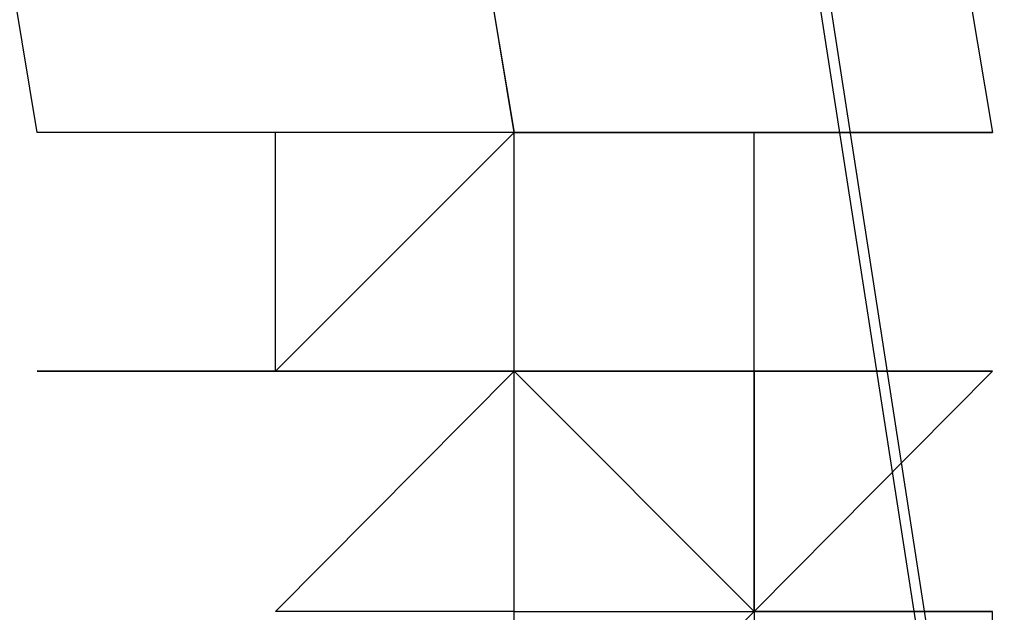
# Model space of a CAD drawing. Header units: feet. Extents: x -79 to 198, y -22 to 181.
# Tile 935 of 982: x 135.5857 to 135.6406, y 138.7643 to 138.7974. Entities that reach past the tile are written whole.
import ezdxf

# ---------------------------------------------------------------- set-up
doc = ezdxf.new("R2010")
doc.units = ezdxf.units.FT
doc.layers.add('A-LINEA', color=7, linetype='CONTINUOUS')

msp = doc.modelspace()

# ---------------------------------------------------------------- linework, layer by layer
at = {"layer": 'A-LINEA'}
for p, q in [((135.6, 138.7778), (135.6, 138.7911)), ((135.6, 138.7911), (135.6, 138.7911)), ((135.6, 138.7778), (135.6, 138.7911)), ((135.6, 138.7911), (135.6, 138.7911)), ((135.6133, 138.7911), (135.6133, 138.7911)), ((135.6133, 138.7911), (135.6133, 138.7911)), ((135.6133, 138.7911), (135.6133, 138.7911)), ((135.6133, 138.7911), (135.6133, 138.7911)), ((135.6133, 138.7911), (135.6133, 138.7911)), ((135.6133, 138.7911), (135.6133, 138.7911)), ((135.6133, 138.7778), (135.6133, 138.7911)), ((135.6133, 138.7911), (135.6133, 138.7911)), ((135.6133, 138.7911), (135.6133, 138.7911)), ((135.6133, 138.7911), (135.6133, 138.7911)), ((135.6133, 138.7911), (135.6133, 138.7911)), ((135.6133, 138.7911), (135.6133, 138.7911)), ((135.6133, 138.7911), (135.6133, 138.7911)), ((135.6133, 138.7778), (135.6133, 138.7911)), ((135.6267, 138.7911), (135.6267, 138.7911)), ((135.6267, 138.7911), (135.6267, 138.7911)), ((135.6267, 138.7778), (135.6267, 138.7911)), ((135.6267, 138.7911), (135.6267, 138.7911)), ((135.6267, 138.7911), (135.6267, 138.7911)), ((135.6267, 138.7911), (135.6267, 138.7911)), ((135.6267, 138.7911), (135.6267, 138.7911)), ((135.6267, 138.7911), (135.6267, 138.7911)), ((135.6267, 138.7911), (135.6267, 138.7911)), ((135.6267, 138.7911), (135.6267, 138.7911)), ((135.6267, 138.7911), (135.6267, 138.7911)), ((135.6267, 138.7911), (135.6267, 138.7911)), ((135.6267, 138.7778), (135.6267, 138.7911)), ((135.6267, 138.7911), (135.6267, 138.7911)), ((135.6267, 138.7911), (135.6267, 138.7911)), ((135.6267, 138.7911), (135.6267, 138.7911)), ((135.64, 138.7911), (135.6267, 138.7911)), ((135.6267, 138.7911), (135.6267, 138.7911)), ((135.64, 138.7911), (135.6267, 138.7911)), ((135.6267, 138.7911), (135.6267, 138.7911)), ((135.6267, 138.7911), (135.6267, 138.7911)), ((135.6267, 138.7778), (135.6267, 138.7911)), ((135.6267, 138.7911), (135.6267, 138.7911)), ((135.6267, 138.7911), (135.6267, 138.7911)), ((135.6267, 138.7911), (135.6267, 138.7911)), ((135.6267, 138.7911), (135.6267, 138.7911)), ((135.6267, 138.7911), (135.6267, 138.7911)), ((135.6267, 138.7911), (135.6267, 138.7911)), ((135.6267, 138.7911), (135.6267, 138.7911)), ((135.6267, 138.7911), (135.6267, 138.7911)), ((135.6267, 138.7911), (135.6267, 138.7911)), ((135.6267, 138.7778), (135.6267, 138.7911)), ((135.6267, 138.7911), (135.6267, 138.7911)), ((135.6267, 138.7911), (135.6267, 138.7911)), ((135.6267, 138.7911), (135.6267, 138.7911)), ((135.64, 138.7911), (135.6267, 138.7911)), ((135.6267, 138.7911), (135.6267, 138.7911)), ((135.64, 138.7911), (135.6267, 138.7911)), ((135.64, 138.7911), (135.64, 138.7911)), ((135.64, 138.7911), (135.64, 138.7911)), ((135.64, 138.7911), (135.64, 138.7911)), ((135.64, 138.7911), (135.64, 138.7911)), ((135.64, 138.7911), (135.64, 138.7911)), ((135.64, 138.7911), (135.64, 138.7911)), ((135.64, 138.7911), (135.64, 138.7911)), ((135.64, 138.7911), (135.64, 138.7911)), ((135.64, 138.7911), (135.64, 138.7911)), ((135.64, 138.7911), (135.64, 138.7911)), ((135.5867, 138.7778), (135.5867, 138.7778)), ((135.6, 138.7778), (135.5867, 138.7778)), ((135.5867, 138.7778), (135.5867, 138.7778)), ((135.6, 138.7778), (135.5867, 138.7778)), ((135.6, 138.7778), (135.6, 138.7778)), ((135.6, 138.7778), (135.6, 138.7778)), ((135.6, 138.7778), (135.6, 138.7778)), ((135.6, 138.7778), (135.6, 138.7778)), ((135.6, 138.7778), (135.6, 138.7778)), ((135.6, 138.7778), (135.6, 138.7778)), ((135.6, 138.7778), (135.6, 138.7778)), ((135.6, 138.7778), (135.6, 138.7778)), ((135.6, 138.7778), (135.6, 138.7778)), ((135.6, 138.7778), (135.6, 138.7778)), ((135.6, 138.7778), (135.6, 138.7778)), ((135.6, 138.7778), (135.6, 138.7778)), ((135.6, 138.7778), (135.6, 138.7778)), ((135.6, 138.7778), (135.6, 138.7778)), ((135.6, 138.7778), (135.6, 138.7778)), ((135.6, 138.7778), (135.6, 138.7778)), ((135.6, 138.7778), (135.6, 138.7778)), ((135.6, 138.7644), (135.6133, 138.7778)), ((135.6, 138.7778), (135.6, 138.7778)), ((135.6, 138.7778), (135.6133, 138.7778)), ((135.6, 138.7778), (135.6, 138.7778)), ((135.6, 138.7778), (135.6, 138.7778)), ((135.6, 138.7778), (135.6, 138.7778)), ((135.6133, 138.7778), (135.6, 138.7644)), ((135.6, 138.7778), (135.6, 138.7778)), ((135.6, 138.7778), (135.6, 138.7778)), ((135.6, 138.7778), (135.6, 138.7778)), ((135.6, 138.7778), (135.6, 138.7778)), ((135.6, 138.7778), (135.6, 138.7778)), ((135.6, 138.7778), (135.6, 138.7778)), ((135.6, 138.7778), (135.6, 138.7778)), ((135.6, 138.7778), (135.6, 138.7778)), ((135.6, 138.7778), (135.6, 138.7778)), ((135.6, 138.7778), (135.6, 138.7778)), ((135.6, 138.7778), (135.6, 138.7778)), ((135.6, 138.7778), (135.6, 138.7778)), ((135.6, 138.7778), (135.6, 138.7778)), ((135.6, 138.7778), (135.6, 138.7778)), ((135.6, 138.7778), (135.6, 138.7778)), ((135.6, 138.7778), (135.6, 138.7778)), ((135.6, 138.7778), (135.6, 138.7778)), ((135.6, 138.7778), (135.6, 138.7778)), ((135.6, 138.7778), (135.6, 138.7778)), ((135.6, 138.7644), (135.6133, 138.7778)), ((135.6, 138.7778), (135.6, 138.7778)), ((135.6, 138.7778), (135.6133, 138.7778)), ((135.6, 138.7778), (135.6, 138.7778)), ((135.6, 138.7778), (135.6, 138.7778)), ((135.6, 138.7778), (135.6, 138.7778)), ((135.6133, 138.7778), (135.6, 138.7644)), ((135.6, 138.7778), (135.6, 138.7778)), ((135.6, 138.7778), (135.6, 138.7778)), ((135.6133, 138.7778), (135.6133, 138.7778)), ((135.6133, 138.7778), (135.6133, 138.7778)), ((135.6133, 138.7644), (135.6133, 138.7778)), ((135.6133, 138.7778), (135.6133, 138.7778)), ((135.6133, 138.7778), (135.6133, 138.7778)), ((135.6133, 138.7778), (135.6133, 138.7778)), ((135.6133, 138.7778), (135.6133, 138.7778)), ((135.6133, 138.7778), (135.6133, 138.7778)), ((135.6133, 138.7778), (135.6133, 138.7778)), ((135.6133, 138.7778), (135.6133, 138.7778)), ((135.6133, 138.7778), (135.6133, 138.7778)), ((135.6133, 138.7778), (135.6133, 138.7778)), ((135.6133, 138.7778), (135.6133, 138.7778)), ((135.6133, 138.7778), (135.6133, 138.7778)), ((135.6133, 138.7644), (135.6133, 138.7778)), ((135.6133, 138.7778), (135.6133, 138.7778)), ((135.6133, 138.7778), (135.6133, 138.7778)), ((135.6267, 138.7644), (135.6133, 138.7778)), ((135.6133, 138.7778), (135.6267, 138.7778)), ((135.6267, 138.7778), (135.6133, 138.7778)), ((135.6133, 138.7778), (135.6133, 138.7778)), ((135.6133, 138.7778), (135.6133, 138.7778)), ((135.6133, 138.7778), (135.6133, 138.7778)), ((135.6133, 138.7778), (135.6133, 138.7778)), ((135.6133, 138.7778), (135.6133, 138.7778)), ((135.6133, 138.7778), (135.6133, 138.7778)), ((135.6133, 138.7778), (135.6133, 138.7778)), ((135.6133, 138.7778), (135.6133, 138.7778)), ((135.6133, 138.7778), (135.6267, 138.7778)), ((135.6133, 138.7778), (135.6133, 138.7778)), ((135.6133, 138.7778), (135.6133, 138.7778)), ((135.6133, 138.7778), (135.6133, 138.7778)), ((135.6133, 138.7778), (135.6133, 138.7778)), ((135.6133, 138.7778), (135.6133, 138.7778)), ((135.6133, 138.7778), (135.6133, 138.7778)), ((135.6133, 138.7778), (135.6133, 138.7778)), ((135.6133, 138.7778), (135.6133, 138.7778)), ((135.6133, 138.7778), (135.6133, 138.7778)), ((135.6133, 138.7778), (135.6133, 138.7778)), ((135.6133, 138.7778), (135.6133, 138.7778)), ((135.6133, 138.7778), (135.6133, 138.7778)), ((135.6133, 138.7778), (135.6133, 138.7778)), ((135.6133, 138.7778), (135.6133, 138.7778)), ((135.6267, 138.7778), (135.6133, 138.7778)), ((135.6133, 138.7778), (135.6133, 138.7778)), ((135.6133, 138.7778), (135.6133, 138.7778)), ((135.6267, 138.7778), (135.6133, 138.7778)), ((135.6133, 138.7778), (135.6133, 138.7778)), ((135.6133, 138.7778), (135.6133, 138.7778)), ((135.6133, 138.7644), (135.6133, 138.7778)), ((135.6133, 138.7778), (135.6133, 138.7778)), ((135.6133, 138.7778), (135.6133, 138.7778)), ((135.6133, 138.7778), (135.6133, 138.7778)), ((135.6133, 138.7778), (135.6133, 138.7778)), ((135.6133, 138.7778), (135.6133, 138.7778)), ((135.6133, 138.7778), (135.6133, 138.7778)), ((135.6133, 138.7778), (135.6133, 138.7778)), ((135.6133, 138.7778), (135.6133, 138.7778)), ((135.6133, 138.7778), (135.6133, 138.7778)), ((135.6133, 138.7778), (135.6133, 138.7778)), ((135.6133, 138.7778), (135.6133, 138.7778)), ((135.6133, 138.7644), (135.6133, 138.7778)), ((135.6133, 138.7778), (135.6133, 138.7778)), ((135.6133, 138.7778), (135.6133, 138.7778)), ((135.6267, 138.7644), (135.6133, 138.7778)), ((135.6133, 138.7778), (135.6267, 138.7778)), ((135.6267, 138.7778), (135.6133, 138.7778)), ((135.6133, 138.7778), (135.6133, 138.7778)), ((135.6133, 138.7778), (135.6133, 138.7778)), ((135.6133, 138.7778), (135.6133, 138.7778)), ((135.6133, 138.7778), (135.6133, 138.7778)), ((135.6133, 138.7778), (135.6133, 138.7778)), ((135.6133, 138.7778), (135.6133, 138.7778)), ((135.6133, 138.7778), (135.6133, 138.7778)), ((135.6133, 138.7778), (135.6133, 138.7778)), ((135.6133, 138.7778), (135.6267, 138.7778)), ((135.6133, 138.7778), (135.6133, 138.7778)), ((135.6133, 138.7778), (135.6133, 138.7778)), ((135.6133, 138.7778), (135.6133, 138.7778)), ((135.6133, 138.7778), (135.6133, 138.7778)), ((135.6133, 138.7778), (135.6133, 138.7778)), ((135.6133, 138.7778), (135.6133, 138.7778)), ((135.6133, 138.7778), (135.6133, 138.7778)), ((135.6133, 138.7778), (135.6133, 138.7778)), ((135.6133, 138.7778), (135.6133, 138.7778)), ((135.6133, 138.7778), (135.6133, 138.7778)), ((135.6133, 138.7778), (135.6133, 138.7778)), ((135.6133, 138.7778), (135.6133, 138.7778)), ((135.6133, 138.7778), (135.6133, 138.7778)), ((135.6133, 138.7778), (135.6133, 138.7778)), ((135.6267, 138.7778), (135.6133, 138.7778)), ((135.6133, 138.7778), (135.6133, 138.7778)), ((135.6133, 138.7778), (135.6133, 138.7778)), ((135.6267, 138.7778), (135.6133, 138.7778)), ((135.6267, 138.7778), (135.6267, 138.7778)), ((135.6267, 138.7778), (135.6267, 138.7778)), ((135.6267, 138.7778), (135.6267, 138.7778)), ((135.6267, 138.7778), (135.6267, 138.7778)), ((135.6267, 138.7778), (135.6267, 138.7778)), ((135.6267, 138.7778), (135.6267, 138.7778)), ((135.6267, 138.7778), (135.64, 138.7778)), ((135.6267, 138.7778), (135.6267, 138.7778)), ((135.6267, 138.7778), (135.6267, 138.7778)), ((135.6267, 138.7778), (135.6267, 138.7778)), ((135.6267, 138.7778), (135.6267, 138.7778)), ((135.6267, 138.7778), (135.6267, 138.7778)), ((135.6267, 138.7778), (135.6267, 138.7778)), ((135.6267, 138.7644), (135.6267, 138.7778)), ((135.6267, 138.7644), (135.6267, 138.7778)), ((135.6267, 138.7644), (135.6267, 138.7778)), ((135.6267, 138.7778), (135.6267, 138.7778)), ((135.6267, 138.7778), (135.6267, 138.7778)), ((135.6267, 138.7778), (135.6267, 138.7778)), ((135.6267, 138.7778), (135.6267, 138.7778)), ((135.6267, 138.7778), (135.6267, 138.7778)), ((135.6267, 138.7778), (135.6267, 138.7778)), ((135.6267, 138.7778), (135.6267, 138.7778)), ((135.6267, 138.7778), (135.6267, 138.7778)), ((135.6267, 138.7778), (135.6267, 138.7778)), ((135.6267, 138.7778), (135.6267, 138.7778)), ((135.6267, 138.7778), (135.6267, 138.7778)), ((135.6267, 138.7778), (135.6267, 138.7778)), ((135.6267, 138.7778), (135.6267, 138.7778)), ((135.6267, 138.7778), (135.6267, 138.7778)), ((135.6267, 138.7778), (135.6267, 138.7644)), ((135.6267, 138.7778), (135.6267, 138.7778)), ((135.64, 138.7778), (135.6267, 138.7778)), ((135.6267, 138.7644), (135.6267, 138.7778)), ((135.6267, 138.7644), (135.6267, 138.7778)), ((135.6267, 138.7778), (135.6267, 138.7778)), ((135.6267, 138.7778), (135.6267, 138.7778)), ((135.6267, 138.7778), (135.6267, 138.7778)), ((135.6267, 138.7778), (135.6267, 138.7644)), ((135.6267, 138.7644), (135.6267, 138.7778)), ((135.6267, 138.7778), (135.6267, 138.7778)), ((135.6267, 138.7778), (135.6267, 138.7778)), ((135.6267, 138.7778), (135.6267, 138.7778)), ((135.6267, 138.7644), (135.64, 138.7778)), ((135.6267, 138.7778), (135.6267, 138.7778)), ((135.6267, 138.7778), (135.6267, 138.7778)), ((135.6267, 138.7778), (135.6267, 138.7778)), ((135.6267, 138.7778), (135.6267, 138.7778)), ((135.6267, 138.7778), (135.6267, 138.7778)), ((135.6267, 138.7778), (135.6267, 138.7778)), ((135.6267, 138.7778), (135.6267, 138.7778)), ((135.6267, 138.7778), (135.6267, 138.7778)), ((135.6267, 138.7778), (135.6267, 138.7778)), ((135.6267, 138.7778), (135.64, 138.7778)), ((135.6267, 138.7778), (135.6267, 138.7778)), ((135.6267, 138.7778), (135.6267, 138.7778)), ((135.6267, 138.7778), (135.6267, 138.7778)), ((135.6267, 138.7778), (135.6267, 138.7778)), ((135.6267, 138.7778), (135.6267, 138.7778)), ((135.6267, 138.7778), (135.6267, 138.7778)), ((135.6267, 138.7644), (135.6267, 138.7778)), ((135.6267, 138.7644), (135.6267, 138.7778)), ((135.6267, 138.7644), (135.6267, 138.7778)), ((135.6267, 138.7778), (135.6267, 138.7778)), ((135.6267, 138.7778), (135.6267, 138.7778)), ((135.6267, 138.7778), (135.6267, 138.7778)), ((135.6267, 138.7778), (135.6267, 138.7778)), ((135.6267, 138.7778), (135.6267, 138.7778)), ((135.6267, 138.7778), (135.6267, 138.7778)), ((135.6267, 138.7778), (135.6267, 138.7778)), ((135.6267, 138.7778), (135.6267, 138.7778)), ((135.6267, 138.7778), (135.6267, 138.7778)), ((135.6267, 138.7778), (135.6267, 138.7778)), ((135.6267, 138.7778), (135.6267, 138.7778)), ((135.6267, 138.7778), (135.6267, 138.7778)), ((135.6267, 138.7778), (135.6267, 138.7778)), ((135.6267, 138.7778), (135.6267, 138.7778)), ((135.6267, 138.7778), (135.6267, 138.7644)), ((135.6267, 138.7778), (135.6267, 138.7778)), ((135.64, 138.7778), (135.6267, 138.7778)), ((135.6267, 138.7644), (135.6267, 138.7778)), ((135.6267, 138.7644), (135.6267, 138.7778)), ((135.6267, 138.7778), (135.6267, 138.7778)), ((135.6267, 138.7778), (135.6267, 138.7778)), ((135.6267, 138.7778), (135.6267, 138.7778)), ((135.6267, 138.7778), (135.6267, 138.7644)), ((135.6267, 138.7644), (135.6267, 138.7778)), ((135.6267, 138.7778), (135.6267, 138.7778)), ((135.6267, 138.7778), (135.6267, 138.7778)), ((135.6267, 138.7778), (135.6267, 138.7778)), ((135.6267, 138.7644), (135.64, 138.7778)), ((135.6267, 138.7778), (135.6267, 138.7778)), ((135.6267, 138.7778), (135.6267, 138.7778)), ((135.6267, 138.7778), (135.6267, 138.7778)), ((135.64, 138.7778), (135.64, 138.7778)), ((135.64, 138.7778), (135.64, 138.7778)), ((135.64, 138.7778), (135.64, 138.7778)), ((135.64, 138.7778), (135.64, 138.7778)), ((135.64, 138.7778), (135.64, 138.7778)), ((135.64, 138.7778), (135.64, 138.7778)), ((135.64, 138.7778), (135.64, 138.7778)), ((135.64, 138.7778), (135.64, 138.7778)), ((135.64, 138.7778), (135.64, 138.7778)), ((135.64, 138.7778), (135.64, 138.7778)), ((135.64, 138.7778), (135.64, 138.7778)), ((135.64, 138.7778), (135.64, 138.7778)), ((135.64, 138.7778), (135.64, 138.7778)), ((135.64, 138.7778), (135.64, 138.7778)), ((135.64, 138.7778), (135.64, 138.7778)), ((135.64, 138.7778), (135.64, 138.7778)), ((135.64, 138.7778), (135.64, 138.7778)), ((135.64, 138.7778), (135.64, 138.7778)), ((135.64, 138.7778), (135.64, 138.7778)), ((135.64, 138.7778), (135.64, 138.7778)), ((135.6133, 138.7644), (135.6, 138.7644)), ((135.6133, 138.7644), (135.6, 138.7644)), ((135.6133, 138.7644), (135.6267, 138.7644)), ((135.6133, 138.7644), (135.6133, 138.7644)), ((135.6133, 138.7511), (135.6267, 138.7644)), ((135.6133, 138.7644), (135.6133, 138.7644)), ((135.6133, 138.7644), (135.6133, 138.7644)), ((135.6133, 138.7644), (135.6133, 138.7644)), ((135.6133, 138.7644), (135.6133, 138.7644)), ((135.6133, 138.7644), (135.6133, 138.7644)), ((135.6133, 138.7644), (135.6133, 138.7644)), ((135.6133, 138.7644), (135.6133, 138.7644)), ((135.6133, 138.7644), (135.6133, 138.7644)), ((135.6133, 138.7644), (135.6133, 138.7644)), ((135.6133, 138.7644), (135.6133, 138.7644)), ((135.6133, 138.7644), (135.6267, 138.7644)), ((135.6133, 138.7644), (135.6133, 138.7644)), ((135.6133, 138.7644), (135.6133, 138.7644)), ((135.6133, 138.7644), (135.6133, 138.7644)), ((135.6133, 138.7644), (135.6133, 138.7644)), ((135.6133, 138.7644), (135.6133, 138.7644)), ((135.6133, 138.7644), (135.6133, 138.7644)), ((135.6133, 138.7644), (135.6133, 138.7644)), ((135.6133, 138.7644), (135.6133, 138.7644)), ((135.6133, 138.7644), (135.6133, 138.7644)), ((135.6133, 138.7644), (135.6133, 138.7644)), ((135.6133, 138.7644), (135.6133, 138.7644)), ((135.6133, 138.7644), (135.6133, 138.7644)), ((135.6133, 138.7644), (135.6267, 138.7644)), ((135.6133, 138.7644), (135.6133, 138.7644)), ((135.6133, 138.7644), (135.6267, 138.7644)), ((135.6133, 138.7644), (135.6133, 138.7644)), ((135.6133, 138.7644), (135.6133, 138.7644)), ((135.6133, 138.7644), (135.6133, 138.7644)), ((135.6133, 138.7644), (135.6133, 138.7644)), ((135.6133, 138.7644), (135.6133, 138.7644)), ((135.6133, 138.7644), (135.6133, 138.7644)), ((135.6133, 138.7644), (135.6133, 138.7644)), ((135.6133, 138.7511), (135.6133, 138.7644)), ((135.6133, 138.7511), (135.6133, 138.7644)), ((135.6133, 138.7644), (135.6267, 138.7644)), ((135.6133, 138.7644), (135.6133, 138.7644)), ((135.6133, 138.7511), (135.6267, 138.7644)), ((135.6133, 138.7644), (135.6133, 138.7644)), ((135.6133, 138.7644), (135.6133, 138.7644)), ((135.6133, 138.7644), (135.6133, 138.7644)), ((135.6133, 138.7644), (135.6133, 138.7644)), ((135.6133, 138.7644), (135.6133, 138.7644)), ((135.6133, 138.7644), (135.6133, 138.7644)), ((135.6133, 138.7644), (135.6133, 138.7644)), ((135.6133, 138.7644), (135.6133, 138.7644)), ((135.6133, 138.7644), (135.6133, 138.7644)), ((135.6133, 138.7644), (135.6133, 138.7644)), ((135.6133, 138.7644), (135.6267, 138.7644)), ((135.6133, 138.7644), (135.6133, 138.7644)), ((135.6133, 138.7644), (135.6133, 138.7644)), ((135.6133, 138.7644), (135.6133, 138.7644)), ((135.6133, 138.7644), (135.6133, 138.7644)), ((135.6133, 138.7644), (135.6133, 138.7644)), ((135.6133, 138.7644), (135.6133, 138.7644)), ((135.6133, 138.7644), (135.6133, 138.7644)), ((135.6133, 138.7644), (135.6133, 138.7644)), ((135.6133, 138.7644), (135.6133, 138.7644)), ((135.6133, 138.7644), (135.6133, 138.7644)), ((135.6133, 138.7644), (135.6133, 138.7644)), ((135.6133, 138.7644), (135.6133, 138.7644)), ((135.6133, 138.7644), (135.6267, 138.7644)), ((135.6133, 138.7644), (135.6133, 138.7644)), ((135.6133, 138.7644), (135.6267, 138.7644)), ((135.6133, 138.7644), (135.6133, 138.7644)), ((135.6133, 138.7644), (135.6133, 138.7644)), ((135.6133, 138.7644), (135.6133, 138.7644)), ((135.6133, 138.7644), (135.6133, 138.7644)), ((135.6133, 138.7644), (135.6133, 138.7644)), ((135.6133, 138.7644), (135.6133, 138.7644)), ((135.6133, 138.7644), (135.6133, 138.7644)), ((135.6133, 138.7511), (135.6133, 138.7644)), ((135.6133, 138.7511), (135.6133, 138.7644)), ((135.6267, 138.7644), (135.6267, 138.7644)), ((135.6267, 138.7644), (135.6267, 138.7644)), ((135.6267, 138.7644), (135.6267, 138.7644)), ((135.6267, 138.7644), (135.6267, 138.7644)), ((135.6267, 138.7644), (135.6267, 138.7644)), ((135.6267, 138.7644), (135.6267, 138.7644)), ((135.6267, 138.7644), (135.6267, 138.7644)), ((135.6267, 138.7644), (135.6267, 138.7644)), ((135.6267, 138.7644), (135.6267, 138.7644)), ((135.64, 138.7644), (135.6267, 138.7644)), ((135.6267, 138.7644), (135.6267, 138.7644)), ((135.6267, 138.7644), (135.6267, 138.7644)), ((135.6267, 138.7644), (135.6267, 138.7644)), ((135.6267, 138.7644), (135.6267, 138.7644)), ((135.6267, 138.7644), (135.6267, 138.7644)), ((135.6267, 138.7644), (135.64, 138.7644)), ((135.6267, 138.7644), (135.6267, 138.7644)), ((135.6267, 138.7644), (135.6267, 138.7644)), ((135.6267, 138.7644), (135.6267, 138.7511)), ((135.6267, 138.7644), (135.6267, 138.7644)), ((135.64, 138.7644), (135.6267, 138.7644)), ((135.6267, 138.7644), (135.6267, 138.7644)), ((135.6267, 138.7644), (135.6267, 138.7644)), ((135.6267, 138.7644), (135.6267, 138.7644)), ((135.6267, 138.7644), (135.6267, 138.7644)), ((135.6267, 138.7644), (135.6267, 138.7644)), ((135.6267, 138.7644), (135.6267, 138.7644)), ((135.6267, 138.7644), (135.6267, 138.7644)), ((135.6267, 138.7644), (135.6267, 138.7644)), ((135.6267, 138.7644), (135.6267, 138.7644)), ((135.6267, 138.7644), (135.6267, 138.7644)), ((135.6267, 138.7644), (135.6267, 138.7644)), ((135.6267, 138.7644), (135.6267, 138.7644)), ((135.6267, 138.7644), (135.6267, 138.7644)), ((135.6267, 138.7644), (135.6267, 138.7644)), ((135.6267, 138.7644), (135.6267, 138.7644)), ((135.6267, 138.7644), (135.6267, 138.7644)), ((135.6267, 138.7644), (135.6267, 138.7644)), ((135.6267, 138.7644), (135.6267, 138.7644)), ((135.6267, 138.7644), (135.6267, 138.7644)), ((135.6267, 138.7644), (135.6267, 138.7644)), ((135.6267, 138.7644), (135.6267, 138.7511)), ((135.6267, 138.7644), (135.6267, 138.7644)), ((135.6267, 138.7644), (135.6267, 138.7644)), ((135.6267, 138.7644), (135.6267, 138.7644)), ((135.6267, 138.7644), (135.6267, 138.7644)), ((135.6267, 138.7644), (135.6267, 138.7644)), ((135.64, 138.7644), (135.6267, 138.7644)), ((135.64, 138.7644), (135.6267, 138.7644)), ((135.64, 138.7644), (135.6267, 138.7644)), ((135.6267, 138.7644), (135.6267, 138.7644)), ((135.6267, 138.7644), (135.6267, 138.7644)), ((135.6267, 138.7644), (135.6267, 138.7644)), ((135.64, 138.7644), (135.6267, 138.7644)), ((135.64, 138.7644), (135.6267, 138.7644)), ((135.6267, 138.7644), (135.6267, 138.7644)), ((135.6267, 138.7644), (135.6267, 138.7644)), ((135.6267, 138.7644), (135.6267, 138.7644)), ((135.6267, 138.7644), (135.6267, 138.7644)), ((135.6267, 138.7644), (135.6267, 138.7644)), ((135.6267, 138.7644), (135.6267, 138.7644)), ((135.6267, 138.7644), (135.6267, 138.7644)), ((135.6267, 138.7644), (135.6267, 138.7644)), ((135.6267, 138.7644), (135.6267, 138.7644)), ((135.64, 138.7644), (135.6267, 138.7644)), ((135.6267, 138.7644), (135.6267, 138.7644)), ((135.6267, 138.7644), (135.6267, 138.7644)), ((135.6267, 138.7644), (135.6267, 138.7644)), ((135.6267, 138.7644), (135.6267, 138.7644)), ((135.6267, 138.7644), (135.6267, 138.7644)), ((135.6267, 138.7644), (135.64, 138.7644)), ((135.6267, 138.7644), (135.6267, 138.7644)), ((135.6267, 138.7644), (135.6267, 138.7644)), ((135.6267, 138.7644), (135.6267, 138.7511)), ((135.6267, 138.7644), (135.6267, 138.7644)), ((135.64, 138.7644), (135.6267, 138.7644)), ((135.6267, 138.7644), (135.6267, 138.7644)), ((135.6267, 138.7644), (135.6267, 138.7644)), ((135.6267, 138.7644), (135.6267, 138.7644)), ((135.6267, 138.7644), (135.6267, 138.7644)), ((135.6267, 138.7644), (135.6267, 138.7644)), ((135.6267, 138.7644), (135.6267, 138.7644)), ((135.6267, 138.7644), (135.6267, 138.7644)), ((135.6267, 138.7644), (135.6267, 138.7644)), ((135.6267, 138.7644), (135.6267, 138.7644)), ((135.6267, 138.7644), (135.6267, 138.7644)), ((135.6267, 138.7644), (135.6267, 138.7644)), ((135.6267, 138.7644), (135.6267, 138.7644)), ((135.6267, 138.7644), (135.6267, 138.7644)), ((135.6267, 138.7644), (135.6267, 138.7644)), ((135.6267, 138.7644), (135.6267, 138.7644)), ((135.6267, 138.7644), (135.6267, 138.7644)), ((135.6267, 138.7644), (135.6267, 138.7644)), ((135.6267, 138.7644), (135.6267, 138.7644)), ((135.6267, 138.7644), (135.6267, 138.7644)), ((135.6267, 138.7644), (135.6267, 138.7644)), ((135.6267, 138.7644), (135.6267, 138.7511)), ((135.6267, 138.7644), (135.6267, 138.7644)), ((135.6267, 138.7644), (135.6267, 138.7644)), ((135.6267, 138.7644), (135.6267, 138.7644)), ((135.6267, 138.7644), (135.6267, 138.7644)), ((135.6267, 138.7644), (135.6267, 138.7644)), ((135.64, 138.7644), (135.6267, 138.7644)), ((135.64, 138.7644), (135.6267, 138.7644)), ((135.64, 138.7644), (135.6267, 138.7644)), ((135.6267, 138.7644), (135.6267, 138.7644)), ((135.6267, 138.7644), (135.6267, 138.7644)), ((135.6267, 138.7644), (135.6267, 138.7644)), ((135.64, 138.7644), (135.6267, 138.7644)), ((135.64, 138.7644), (135.6267, 138.7644)), ((135.64, 138.7511), (135.64, 138.7644)), ((135.64, 138.7644), (135.64, 138.7644)), ((135.64, 138.7644), (135.64, 138.7644)), ((135.64, 138.7644), (135.64, 138.7644)), ((135.64, 138.7644), (135.64, 138.7644)), ((135.64, 138.7644), (135.64, 138.7644)), ((135.64, 138.7644), (135.64, 138.7644)), ((135.64, 138.7644), (135.64, 138.7644)), ((135.64, 138.7644), (135.64, 138.7644)), ((135.64, 138.7644), (135.64, 138.7644)), ((135.64, 138.7644), (135.64, 138.7644)), ((135.64, 138.7644), (135.64, 138.7644)), ((135.64, 138.7644), (135.64, 138.7644)), ((135.64, 138.7644), (135.64, 138.7644)), ((135.64, 138.7644), (135.64, 138.7644)), ((135.64, 138.7644), (135.64, 138.7644)), ((135.64, 138.7644), (135.64, 138.7644)), ((135.64, 138.7644), (135.64, 138.7644)), ((135.64, 138.7511), (135.64, 138.7644)), ((135.64, 138.7644), (135.64, 138.7644)), ((135.64, 138.7644), (135.64, 138.7644)), ((135.64, 138.7644), (135.64, 138.7644)), ((135.64, 138.7644), (135.64, 138.7644)), ((135.64, 138.7644), (135.64, 138.7644)), ((135.64, 138.7644), (135.64, 138.7644)), ((135.64, 138.7644), (135.64, 138.7644)), ((135.64, 138.7644), (135.64, 138.7644)), ((135.64, 138.7644), (135.64, 138.7644)), ((135.64, 138.7644), (135.64, 138.7644)), ((135.64, 138.7644), (135.64, 138.7644)), ((135.64, 138.7644), (135.64, 138.7644)), ((135.64, 138.7644), (135.64, 138.7644)), ((135.64, 138.7644), (135.64, 138.7644)), ((135.64, 138.7644), (135.64, 138.7644)), ((135.64, 138.7644), (135.64, 138.7644)), ((135.64, 138.7644), (135.64, 138.7644))]:
    msp.add_line(p, q, dxfattribs=at)
for points in [[(138.3067, 108.7111), (138.2133, 112.1778), (138.0667, 115.6578), (137.8533, 119.1244), (137.6, 122.5911), (137.28, 126.0578), (136.9067, 129.5244), (136.48, 132.9778), (136, 136.4178), (135.4667, 139.8578), (134.88, 143.2844)], [(138.3067, 108.7111), (138.2133, 112.1778), (138.0667, 115.6578), (137.8533, 119.1244), (137.6, 122.5911), (137.28, 126.0578), (136.9067, 129.5244), (136.48, 132.9778), (136, 136.4178), (135.4667, 139.8578), (134.88, 143.2844)], [(138.3467, 106.2578), (138.2933, 109.6444), (138.1733, 113.0311), (138.0267, 116.4044), (137.8133, 119.7778), (137.5467, 123.1511), (137.2267, 126.5244), (136.8667, 129.8844), (136.4533, 133.2444), (135.9733, 136.5911), (135.4533, 139.9378), (134.88, 143.2711)], [(138.3467, 106.2578), (138.2933, 109.6444), (138.1733, 113.0311), (138.0267, 116.4044), (137.8133, 119.7778), (137.5467, 123.1511), (137.2267, 126.5244), (136.8667, 129.8844), (136.4533, 133.2444), (135.9733, 136.5911), (135.4533, 139.9378), (134.88, 143.2711)], [(134.96, 142.6844), (135.6133, 138.7911), (135.6, 138.7911), (135.5867, 138.7911), (134.9467, 142.6711), (134.9467, 142.6844), (134.96, 142.6844)], [(134.96, 142.6844), (135.6133, 138.7911), (135.6, 138.7911), (135.5867, 138.7911), (134.9467, 142.6711), (134.9467, 142.6844), (134.96, 142.6844)], [(134.9867, 142.6844), (135.64, 138.7911), (135.6133, 138.7911), (134.9733, 142.6844), (134.9867, 142.6844)], [(134.9867, 142.6844), (135.64, 138.7911), (135.6133, 138.7911), (134.9733, 142.6844), (134.9867, 142.6844)], [(135.5867, 138.7778), (135.6, 138.7778), (135.6133, 138.7911), (135.6267, 138.7911), (135.64, 138.7911)], [(135.5867, 138.7778), (135.6, 138.7778), (135.6133, 138.7911), (135.6267, 138.7911), (135.64, 138.7911)], [(135.6133, 138.7778), (135.6267, 138.7778), (135.6267, 138.7911), (135.64, 138.7911)], [(135.6133, 138.7778), (135.6267, 138.7778), (135.6267, 138.7911), (135.64, 138.7911)], [(135.64, 138.7778), (135.6267, 138.7778), (135.6133, 138.7778), (135.6, 138.7778), (135.5867, 138.7778)], [(135.64, 138.7778), (135.6267, 138.7778), (135.6133, 138.7778), (135.6, 138.7778), (135.5867, 138.7778)], [(135.64, 138.7778), (135.6267, 138.7778), (135.6267, 138.7644)], [(135.64, 138.7778), (135.6267, 138.7778), (135.6267, 138.7644)]]:
    msp.add_lwpolyline(points, dxfattribs=at)

doc.saveas('drawing.dxf')
